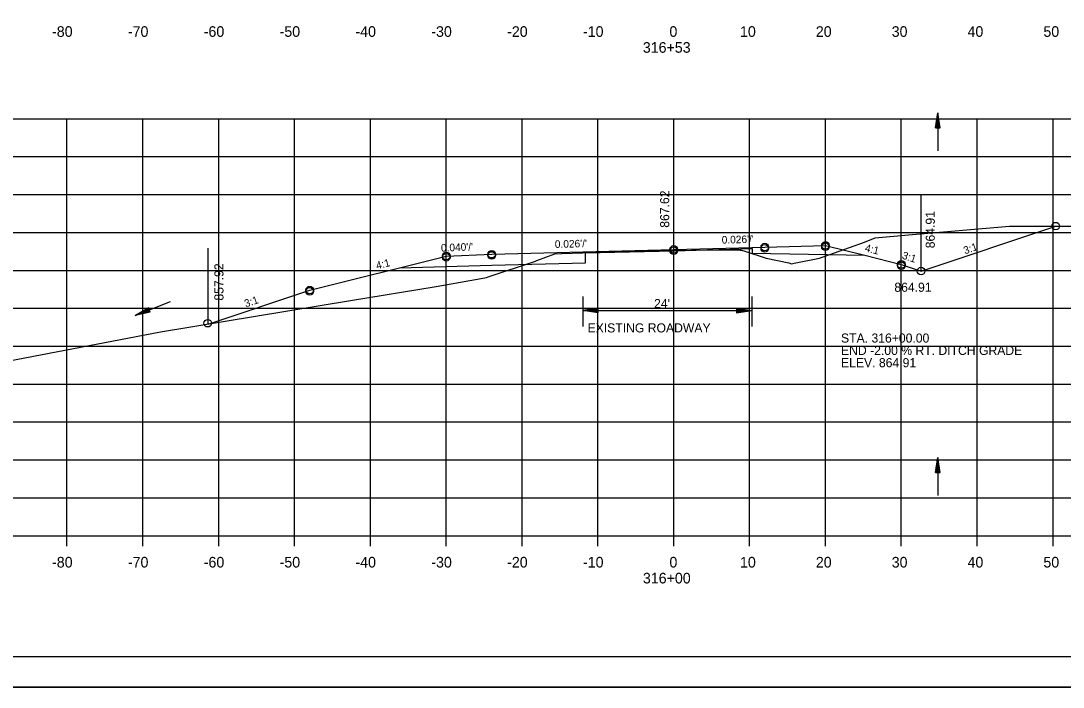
# Model space of a CAD drawing. Extents: x 1486524 to 1499135, y 326561 to 337924.
# Drawn here: x 1488896.8 to 1489034.2, y 335766 to 335853.9 of the extents above; entities that cross this region are included whole.
import ezdxf

# ---------------------------------------------------------------- set-up
doc = ezdxf.new("R2010")
doc.units = 0
for name, color, linetype in [('E_Const Align', 7, 'Continuous'), ('E_Const Align Station', 7, 'Continuous'), ('E_Ownership Information', 7, 'Continuous'), ('E_Property Line', 7, 'Continuous'), ('E_Proposed ROW and Easements', 7, 'Continuous'), ('E_Proposed ROW Fig Annot', 7, 'Continuous'), ('E_Quarter Calls', 7, 'Continuous'), ('E_Survey Point', 7, 'Continuous'), ('E_Title Sheet', 7, 'Continuous'), ('E_Tract Number', 7, 'Continuous'), ('R_Water Annot', 7, 'Continuous'), ('R_Xsect Elev', 7, 'Continuous'), ('R_Xsect Slope', 7, 'Continuous')]:
    doc.layers.add(name, color=color, linetype=linetype)

msp = doc.modelspace()

# ---------------------------------------------------------------- linework, layer by layer
at = {"layer": 'E_Const Align'}
for p, q in [((1488842.89, 335786.02), (1489122.89, 335786.02)), ((1488902.89, 335784.62), (1488902.89, 335786.02)), ((1488912.89, 335784.62), (1488912.89, 335786.02)), ((1488922.89, 335784.62), (1488922.89, 335786.02)), ((1488932.89, 335784.62), (1488932.89, 335786.02)), ((1488942.89, 335784.62), (1488942.89, 335786.02)), ((1488952.89, 335784.62), (1488952.89, 335786.02)), ((1488962.89, 335784.62), (1488962.89, 335786.02)), ((1488972.89, 335784.62), (1488972.89, 335786.02)), ((1488982.89, 335784.62), (1488982.89, 335786.02)), ((1488992.89, 335784.62), (1488992.89, 335786.02)), ((1489002.89, 335784.62), (1489002.89, 335786.02)), ((1489012.89, 335784.62), (1489012.89, 335786.02)), ((1489022.89, 335784.62), (1489022.89, 335786.02)), ((1489032.89, 335784.62), (1489032.89, 335786.02))]:
    msp.add_line(p, q, dxfattribs=at)
at = {"layer": 'E_Ownership Information'}
for p, q in [((1488842.89, 335841.02), (1489122.89, 335841.02)), ((1488902.89, 335786.02), (1488902.89, 335841.02)), ((1488912.89, 335786.02), (1488912.89, 335841.02)), ((1488922.89, 335786.02), (1488922.89, 335841.02)), ((1488932.89, 335786.02), (1488932.89, 335841.02)), ((1488942.89, 335786.02), (1488942.89, 335841.02)), ((1488952.89, 335786.02), (1488952.89, 335841.02)), ((1488962.89, 335786.02), (1488962.89, 335841.02)), ((1488972.89, 335786.02), (1488972.89, 335841.02)), ((1488982.89, 335786.02), (1488982.89, 335841.02)), ((1488992.89, 335786.02), (1488992.89, 335841.02)), ((1489002.89, 335786.02), (1489002.89, 335841.02)), ((1489012.89, 335786.02), (1489012.89, 335841.02)), ((1489022.89, 335786.02), (1489022.89, 335841.02)), ((1489032.89, 335786.02), (1489032.89, 335841.02)), ((1488842.89, 335836.02), (1489122.89, 335836.02)), ((1488842.89, 335831.02), (1489122.89, 335831.02)), ((1488842.89, 335826.02), (1489122.89, 335826.02)), ((1488842.89, 335821.02), (1489122.89, 335821.02)), ((1488842.89, 335816.02), (1489122.89, 335816.02)), ((1488842.89, 335811.02), (1489122.89, 335811.02)), ((1488842.89, 335806.02), (1489122.89, 335806.02)), ((1488842.89, 335801.02), (1489122.89, 335801.02)), ((1488842.89, 335796.02), (1489122.89, 335796.02)), ((1488842.89, 335791.02), (1489122.89, 335791.02)), ((1488842.89, 335786.02), (1489122.89, 335786.02))]:
    msp.add_line(p, q, dxfattribs=at)
at = {"layer": 'E_Property Line'}
msp.add_line((1489141.07, 335770.02), (1488824.89, 335770.02), dxfattribs=at)
at = {"layer": 'E_Proposed ROW and Easements'}
for p, q in [((1488970.9, 335817.55), (1488970.9, 335813.62)), ((1488993.18, 335817.55), (1488993.18, 335813.62)), ((1488972.9, 335816.03), (1488970.9, 335815.73)), ((1488972.9, 335815.43), (1488970.9, 335815.73)), ((1488972.9, 335815.98), (1488971.24, 335815.73)), ((1488972.9, 335815.48), (1488971.24, 335815.73)), ((1488972.9, 335815.93), (1488971.58, 335815.73)), ((1488972.9, 335815.53), (1488971.58, 335815.73)), ((1488972.9, 335815.88), (1488971.91, 335815.73)), ((1488972.9, 335815.58), (1488971.91, 335815.73)), ((1488972.9, 335815.83), (1488972.25, 335815.73)), ((1488972.9, 335815.63), (1488972.25, 335815.73)), ((1488972.9, 335815.78), (1488972.59, 335815.73)), ((1488972.9, 335815.68), (1488972.59, 335815.73)), ((1488972.9, 335815.43), (1488972.9, 335816.03)), ((1488991.18, 335816.03), (1488993.18, 335815.73)), ((1488991.18, 335816.03), (1488991.18, 335815.43)), ((1488991.18, 335815.98), (1488992.85, 335815.73)), ((1488991.18, 335815.93), (1488992.5, 335815.73)), ((1488991.18, 335815.88), (1488992.17, 335815.73)), ((1488991.18, 335815.83), (1488991.83, 335815.73)), ((1488991.18, 335815.78), (1488991.5, 335815.73)), ((1488991.18, 335815.43), (1488993.18, 335815.73)), ((1488991.18, 335815.64), (1488991.83, 335815.73)), ((1488991.18, 335815.53), (1488992.5, 335815.73)), ((1488991.18, 335815.48), (1488992.85, 335815.73)), ((1488991.18, 335815.58), (1488992.17, 335815.73)), ((1488991.18, 335815.69), (1488991.5, 335815.73))]:
    msp.add_line(p, q, dxfattribs=at)
at = {"layer": 'E_Proposed ROW Fig Annot'}
for p, q in [((1489017.41, 335839.8), (1489017.71, 335841.8)), ((1489018.01, 335839.8), (1489017.71, 335841.8)), ((1489017.46, 335839.8), (1489017.71, 335841.47)), ((1489017.51, 335839.8), (1489017.71, 335841.13)), ((1489017.56, 335839.8), (1489017.71, 335840.79)), ((1489017.62, 335839.8), (1489017.71, 335840.45)), ((1489017.96, 335839.8), (1489017.71, 335841.47)), ((1489017.91, 335839.8), (1489017.71, 335841.13)), ((1489017.86, 335839.8), (1489017.71, 335840.79)), ((1489017.81, 335839.8), (1489017.71, 335840.45)), ((1489017.41, 335839.8), (1489018.01, 335839.8)), ((1489017.67, 335839.8), (1489017.71, 335840.12)), ((1489017.76, 335839.8), (1489017.71, 335840.12)), ((1488913.62, 335816.07), (1488911.87, 335815.06)), ((1488913.64, 335816.02), (1488912.18, 335815.18)), ((1488913.66, 335815.97), (1488912.5, 335815.31)), ((1488913.68, 335815.93), (1488912.81, 335815.43)), ((1488913.7, 335815.88), (1488913.13, 335815.55)), ((1488913.77, 335815.7), (1488913.13, 335815.55)), ((1488913.72, 335815.83), (1488913.44, 335815.67)), ((1488913.75, 335815.75), (1488913.44, 335815.67)), ((1488913.84, 335815.51), (1488913.62, 335816.07)), ((1488970.9, 335815.73), (1488993.18, 335815.73)), ((1488913.84, 335815.51), (1488911.87, 335815.06)), ((1488913.83, 335815.56), (1488912.18, 335815.18)), ((1488913.81, 335815.6), (1488912.5, 335815.31)), ((1488913.79, 335815.65), (1488912.81, 335815.43)), ((1489017.41, 335794.34), (1489017.71, 335796.34)), ((1489017.46, 335794.34), (1489017.71, 335796)), ((1489017.51, 335794.34), (1489017.71, 335795.66)), ((1489017.56, 335794.34), (1489017.71, 335795.32)), ((1489018.01, 335794.34), (1489017.71, 335796.34)), ((1489017.96, 335794.34), (1489017.71, 335796)), ((1489017.91, 335794.34), (1489017.71, 335795.66)), ((1489017.86, 335794.34), (1489017.71, 335795.32)), ((1489017.41, 335794.34), (1489018.01, 335794.34)), ((1489017.62, 335794.34), (1489017.71, 335794.99)), ((1489017.67, 335794.34), (1489017.71, 335794.65)), ((1489017.81, 335794.34), (1489017.71, 335794.99)), ((1489017.76, 335794.34), (1489017.71, 335794.65))]:
    msp.add_line(p, q, dxfattribs=at)
at = {"layer": 'E_Quarter Calls'}
msp.add_line((1488812.48, 335766.04), (1489145.82, 335766.04), dxfattribs=at)
for points in [[(1488812.48, 335979.38), (1489145.82, 335979.38), (1489145.82, 335766.04), (1488812.48, 335766.04)], [(1489058.81, 335975.48), (1489058.81, 335965.6), (1489094.54, 335965.6), (1489094.54, 335962.68), (1489117.74, 335962.68), (1489117.74, 335938.35), (1489141.07, 335938.35), (1489141.07, 335770.02), (1488824.89, 335770.02), (1488824.89, 335975.48)]]:
    msp.add_lwpolyline(points, close=True, dxfattribs=at)
for centre in [(1489033.25, 335826.85), (1488982.89, 335823.78), (1488982.89, 335823.78), (1488982.89, 335823.61), (1488994.89, 335824.09), (1488994.89, 335824.09), (1488994.89, 335823.92), (1489002.89, 335824.3), (1489002.89, 335824.3), (1489002.89, 335824.13), (1488952.89, 335822.91), (1488952.89, 335822.91), (1488952.89, 335822.74), (1488958.89, 335823.15), (1488958.89, 335823.15), (1488958.89, 335822.98), (1489012.89, 335821.8), (1489012.89, 335821.8), (1489012.89, 335821.63), (1489015.5, 335820.93), (1489015.5, 335820.93), (1488934.89, 335818.41), (1488934.89, 335818.24), (1488921.45, 335814.05)]:
    msp.add_circle(centre, 0.5, dxfattribs=at)
at = {"layer": 'E_Survey Point'}
msp.add_lwpolyline([(1488946.73, 335821.37), (1488958.89, 335821.69), (1488971.23, 335822.02), (1488971.23, 335823.31), (1488982.89, 335823.61), (1488993.21, 335823.88), (1488993.22, 335823.3), (1489008.09, 335823)], dxfattribs=at)
at = {"layer": 'E_Title Sheet'}
msp.add_lwpolyline([(1488921.49, 335813.94), (1488934.89, 335818.41), (1488940.89, 335819.91), (1488946.73, 335821.37), (1488952.89, 335822.91), (1488958.89, 335823.15), (1488982.89, 335823.78), (1488994.89, 335824.09), (1489002.89, 335824.3), (1489008.09, 335823), (1489012.89, 335821.8), (1489015.5, 335820.93), (1489033.25, 335826.85)], dxfattribs=at)
at = {"layer": 'E_Tract Number'}
msp.add_lwpolyline([(1488895.26, 335809.09), (1488915.22, 335812.91), (1488940.26, 335817.04), (1488951.56, 335818.9), (1488957.96, 335820.04), (1488958.2, 335820.08), (1488958.4, 335820.17), (1488964.66, 335822.25), (1488964.85, 335822.31), (1488967.22, 335823.19), (1488968.08, 335823.24), (1488968.14, 335823.24), (1488979.14, 335823.59), (1488979.77, 335823.61), (1488980.34, 335823.62), (1488990.12, 335823.72), (1488991.65, 335823.68), (1488991.82, 335823.68), (1488992.27, 335823.57), (1488995.08, 335822.64), (1488998.08, 335821.99), (1488998.43, 335821.88), (1488998.78, 335821.95), (1489002.1, 335822.61), (1489008.02, 335824.75), (1489009.44, 335825.29), (1489013.83, 335825.69), (1489027.15, 335826.85), (1489042.33, 335826.86)], dxfattribs=at)
at = {"layer": 'R_Water Annot'}
for p, q in [((1489017.71, 335841.8), (1489017.71, 335836.8)), ((1488911.87, 335815.06), (1488916.53, 335816.89)), ((1489017.71, 335796.34), (1489017.71, 335791.34))]:
    msp.add_line(p, q, dxfattribs=at)
at = {"layer": 'R_Xsect Elev'}
for p, q in [((1488982.89, 335823.64), (1488982.89, 335833.64)), ((1489015.5, 335820.93), (1489015.5, 335830.93)), ((1488921.49, 335813.94), (1488921.49, 335823.94))]:
    msp.add_line(p, q, dxfattribs=at)

# ---------------------------------------------------------------- texts
at = {"layer": 'E_Const Align Station'}
for s, p in [('-80', (1488900.92, 335851.82)), ('-70', (1488910.92, 335851.82)), ('-60', (1488920.92, 335851.82)), ('-50', (1488930.92, 335851.82)), ('-40', (1488940.92, 335851.82)), ('-30', (1488950.92, 335851.82)), ('-20', (1488960.92, 335851.82)), ('-10', (1488970.92, 335851.82)), ('0', (1488982.32, 335851.82)), ('10', (1488991.62, 335851.82)), ('20', (1489001.62, 335851.82)), ('30', (1489011.62, 335851.82)), ('40', (1489021.62, 335851.82)), ('50', (1489031.62, 335851.82)), ('316+53', (1488978.81, 335849.72)), ('-80', (1488900.92, 335781.82)), ('-70', (1488910.92, 335781.82)), ('-60', (1488920.92, 335781.82)), ('-50', (1488930.92, 335781.82)), ('-40', (1488940.92, 335781.82)), ('-30', (1488950.92, 335781.82)), ('-20', (1488960.92, 335781.82)), ('-10', (1488970.92, 335781.82)), ('0', (1488982.32, 335781.82)), ('10', (1488991.62, 335781.82)), ('20', (1489001.62, 335781.82)), ('30', (1489011.62, 335781.82)), ('40', (1489021.62, 335781.82)), ('50', (1489031.62, 335781.82)), ('316+00', (1488978.82, 335779.72))]:
    msp.add_text(s, height=1.4, dxfattribs=at).set_placement(p)
at = {"layer": 'E_Proposed ROW Fig Annot'}
for s, p in [("24'", (1488980.29, 335816.04)), ('EXISTING ROADWAY', (1488971.52, 335812.83)), ('STA. 316+00.00 ', (1489004.94, 335811.49)), ('END -2.00 % RT. DITCH GRADE', (1489004.94, 335809.86)), ('ELEV. 864.91', (1489004.94, 335808.24))]:
    msp.add_text(s, height=1.2, dxfattribs=at).set_placement(p)
at = {"layer": 'R_Xsect Elev'}
for s, p in [('867.62', (1488982.29, 335826.64)), ('864.91', (1489017.3, 335823.93)), ('857.92', (1488923.52, 335817.03))]:
    msp.add_text(s, height=1.2, rotation=90, dxfattribs=at).set_placement(p)
msp.add_text('864.91', height=1.2, dxfattribs=at).set_placement((1489011.97, 335818.19))
at = {"layer": 'R_Xsect Slope'}
for s, rotation, p in [("0.026'/'", 1.4997, (1488989.22, 335824.54)), ("0.040'/'", 2.2906, (1488952.21, 335823.48)), ("0.026'/'", 1.4997, (1488967.22, 335823.97)), ('4:1', 345.9638, (1489008.01, 335823.54)), ('3:1', 19.3446, (1489021.28, 335823.12)), ('3:1', 341.5651, (1489012.9, 335822.59)), ('4:1', 14.0362, (1488943.76, 335821.14)), ('3:1', 18.4349, (1488926.46, 335816.13))]:
    msp.add_text(s, height=1, rotation=rotation, dxfattribs=at).set_placement(p)

doc.saveas('drawing.dxf')
